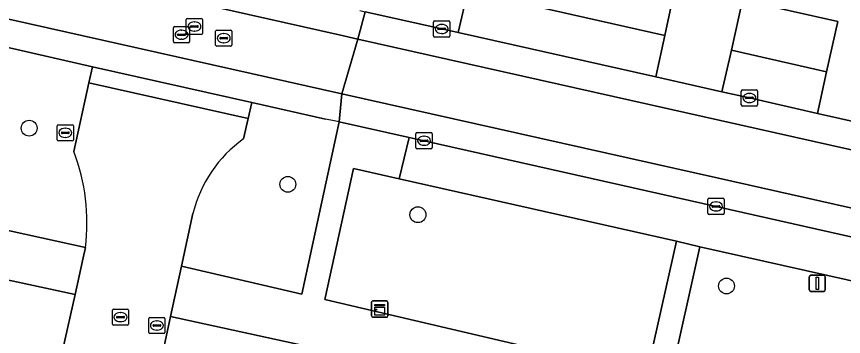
# Model space of a CAD drawing. Extents: x 161771 to 163125, y 382475 to 383179.
# Drawn here: x 162501.1 to 162552.1, y 382817.3 to 382837 of the extents above; entities that cross this region are included whole.
import ezdxf

# ---------------------------------------------------------------- set-up
doc = ezdxf.new("R2010")
doc.units = 0
for name, color, linetype in [('IMGEO_Boom', 7, 'Continuous'), ('IMGEO_Groenvoorziening', 7, 'Continuous'), ('IMGEO_Kast', 7, 'Continuous'), ('IMGEO_Kolk', 7, 'Continuous'), ('IMGEO_Lichtmast', 7, 'Continuous'), ('IMGEO_Parkeervlak_open', 7, 'Continuous'), ('IMGEO_Rijbaan_lokaal_gesloten', 7, 'Continuous'), ('IMGEO_Rijbaan_lokaal_open', 7, 'Continuous'), ('IMGEO_Rioolput', 7, 'Continuous'), ('IMGEO_Voetpad_open', 7, 'Continuous')]:
    doc.layers.add(name, color=color, linetype=linetype)

msp = doc.modelspace()

# ---------------------------------------------------------------- linework, layer by layer
at = {"layer": 'IMGEO_Boom'}
for centre in [(162501.897, 382830.138), (162517.846, 382826.673), (162525.863, 382824.797), (162544.887, 382820.4)]:
    msp.add_circle(centre, 0.489, dxfattribs=at)
at = {"layer": 'IMGEO_Groenvoorziening'}
for points in [[(162525.148, 382842.698), (162524.474, 382839.593), (162528.942, 382838.609), (162541.078, 382835.848), (162541.735, 382838.963)], [(162545.87, 382838.037), (162545.187, 382834.959), (162551.057, 382833.609), (162551.746, 382836.711)], [(162541.793, 382823.159), (162524.697, 382827.007), (162521.883, 382827.641), (162520.133, 382819.569), (162539.95, 382814.921)], [(162543.24, 382822.821), (162541.403, 382814.591), (162560.731, 382810.082), (162562.772, 382818.447)]]:
    msp.add_lwpolyline(points, close=True, dxfattribs=at)
for points in [[(162504.644, 382828.695), (162505.579, 382832.934), (162505.799, 382833.931), (162499.414, 382835.372), (162497.034, 382824.601), (162505.365, 382822.78)], [(162520.172, 382830.687), (162515.629, 382831.712), (162515.406, 382830.739), (162515.112, 382829.476)], [(162511.992, 382824.866), (162511.296, 382821.626), (162518.707, 382819.904), (162521.002, 382830.522)]]:
    msp.add_lwpolyline(points, dxfattribs=at)
for centre, radius, start, end in [((162519.208, 382823.67), 7.083, 75.3315, 82.1814), ((162519.726, 382822.993), 7.957, 125.4366, 166.3839), ((162493.319, 382824.313), 12.143, 352.7469, 21.1525)]:
    msp.add_arc(centre, radius, start, end, dxfattribs=at)
at = {"layer": 'IMGEO_Kast'}
for p, q in [((162523.004, 382818.553), (162523.004, 382819.394)), ((162523.004, 382819.394), (162523.004, 382818.553)), ((162523.079, 382819.478), (162523.92, 382819.478)), ((162523.92, 382819.478), (162523.079, 382819.478)), ((162524.004, 382819.403), (162524.004, 382818.562)), ((162524.004, 382818.562), (162524.004, 382819.403)), ((162523.929, 382818.478), (162523.088, 382818.478)), ((162523.088, 382818.478), (162523.929, 382818.478))]:
    msp.add_line(p, q, dxfattribs=at)
for points in [[(162523.199, 382819.268), (162523.799, 382819.268), (162523.799, 382819.183), (162523.199, 382819.183), (162523.199, 382819.268)], [(162523.199, 382819.093), (162523.799, 382819.093), (162523.799, 382818.604), (162523.199, 382818.604), (162523.199, 382819.093)]]:
    msp.add_lwpolyline(points, dxfattribs=at)
msp.add_circle((162523.283, 382818.942), 0.0377, dxfattribs=at)
for centre, start, end in [((162523.082, 382819.4), 92.4484, 184.2845), ((162523.082, 382819.4), 92.4484, 184.2845), ((162523.926, 382819.4), 2.4484, 94.2845), ((162523.926, 382819.4), 2.4484, 94.2845), ((162523.082, 382818.556), 182.4484, 274.2845), ((162523.082, 382818.556), 182.4484, 274.2845), ((162523.926, 382818.556), 272.4484, 4.2845), ((162523.926, 382818.556), 272.4484, 4.2845)]:
    msp.add_arc(centre, 0.0779, start, end, dxfattribs=at)
at = {"layer": 'IMGEO_Kolk'}
for p, q in [((162526.827, 382835.832), (162526.827, 382836.684)), ((162526.902, 382836.758), (162527.754, 382836.758)), ((162527.315, 382836.538), (162527.34, 382836.538)), ((162527.828, 382836.684), (162527.828, 382835.832)), ((162527.086, 382836.252), (162527.086, 382836.264)), ((162527.524, 382836.215), (162527.126, 382836.215)), ((162527.129, 382836.301), (162527.527, 382836.301)), ((162527.338, 382835.978), (162527.313, 382835.978)), ((162527.57, 382836.264), (162527.57, 382836.252)), ((162527.754, 382835.758), (162526.902, 382835.758)), ((162545.797, 382831.575), (162545.797, 382832.427)), ((162545.872, 382832.501), (162546.724, 382832.501)), ((162546.285, 382832.281), (162546.31, 382832.281)), ((162546.798, 382832.427), (162546.798, 382831.575)), ((162546.056, 382831.995), (162546.056, 382832.007)), ((162546.494, 382831.958), (162546.096, 382831.958)), ((162546.099, 382832.044), (162546.497, 382832.044)), ((162546.308, 382831.721), (162546.283, 382831.721)), ((162546.54, 382832.007), (162546.54, 382831.995)), ((162546.724, 382831.501), (162545.872, 382831.501)), ((162503.626, 382829.423), (162503.626, 382830.275)), ((162503.701, 382830.349), (162504.553, 382830.349)), ((162504.627, 382830.275), (162504.627, 382829.423)), ((162503.885, 382829.843), (162503.885, 382829.855)), ((162504.323, 382829.806), (162503.925, 382829.806)), ((162503.928, 382829.892), (162504.326, 382829.892)), ((162504.114, 382830.129), (162504.139, 382830.129)), ((162504.369, 382829.855), (162504.369, 382829.843)), ((162525.737, 382828.936), (162525.737, 382829.788)), ((162525.812, 382829.862), (162526.664, 382829.862)), ((162526.738, 382829.788), (162526.738, 382828.936)), ((162504.553, 382829.349), (162503.701, 382829.349)), ((162504.137, 382829.569), (162504.112, 382829.569)), ((162525.996, 382829.356), (162525.996, 382829.368)), ((162526.434, 382829.319), (162526.036, 382829.319)), ((162526.039, 382829.405), (162526.437, 382829.405)), ((162526.225, 382829.642), (162526.25, 382829.642)), ((162526.48, 382829.368), (162526.48, 382829.356)), ((162526.664, 382828.862), (162525.812, 382828.862)), ((162526.248, 382829.082), (162526.223, 382829.082)), ((162543.736, 382824.884), (162543.736, 382825.736)), ((162543.811, 382825.81), (162544.663, 382825.81)), ((162544.737, 382825.736), (162544.737, 382824.884)), ((162543.995, 382825.304), (162543.995, 382825.316)), ((162544.433, 382825.267), (162544.035, 382825.267)), ((162544.038, 382825.353), (162544.436, 382825.353)), ((162544.224, 382825.59), (162544.249, 382825.59)), ((162544.479, 382825.316), (162544.479, 382825.304)), ((162544.663, 382824.81), (162543.811, 382824.81)), ((162544.247, 382825.03), (162544.222, 382825.03))]:
    msp.add_line(p, q, dxfattribs=at)
for points in [[(162526.827, 382835.832), (162526.827, 382836.684)], [(162526.902, 382836.758), (162527.754, 382836.758)], [(162527.828, 382836.684), (162527.828, 382835.832)], [(162527.754, 382835.758), (162526.902, 382835.758)], [(162545.797, 382831.575), (162545.797, 382832.427)], [(162545.872, 382832.501), (162546.724, 382832.501)], [(162546.798, 382832.427), (162546.798, 382831.575)], [(162546.724, 382831.501), (162545.872, 382831.501)], [(162503.626, 382829.423), (162503.626, 382830.275)], [(162503.701, 382830.349), (162504.553, 382830.349)], [(162504.627, 382830.275), (162504.627, 382829.423)], [(162525.737, 382828.936), (162525.737, 382829.788)], [(162525.812, 382829.862), (162526.664, 382829.862)], [(162526.738, 382829.788), (162526.738, 382828.936)], [(162504.553, 382829.349), (162503.701, 382829.349)], [(162526.664, 382828.862), (162525.812, 382828.862)], [(162543.736, 382824.884), (162543.736, 382825.736)], [(162543.811, 382825.81), (162544.663, 382825.81)], [(162544.737, 382825.736), (162544.737, 382824.884)], [(162544.663, 382824.81), (162543.811, 382824.81)]]:
    msp.add_lwpolyline(points, dxfattribs=at)
for centre, radius, start, end in [((162526.904, 382836.682), 0.0765, 91.552, 178.448), ((162526.904, 382836.682), 0.0765, 91.552, 178.448), ((162527.752, 382836.682), 0.0765, 1.552, 88.448), ((162527.752, 382836.682), 0.0765, 1.552, 88.448), ((162526.904, 382835.834), 0.0765, 181.552, 268.448), ((162526.904, 382835.834), 0.0765, 181.552, 268.448), ((162527.126, 382836.261), 0.0403, 85.8775, 175.7526), ((162527.123, 382836.251), 0.0366, 178.938, 274.7102), ((162527.527, 382836.258), 0.043, 264.8664, 352.4533), ((162527.531, 382836.263), 0.0386, 1.7309, 96.639), ((162527.752, 382835.834), 0.0765, 271.552, 358.448), ((162527.752, 382835.834), 0.0765, 271.552, 358.448), ((162545.874, 382832.425), 0.0765, 91.552, 178.448), ((162545.874, 382832.425), 0.0765, 91.552, 178.448), ((162546.722, 382832.425), 0.0765, 1.552, 88.448), ((162546.722, 382832.425), 0.0765, 1.552, 88.448), ((162546.096, 382832.004), 0.0403, 85.8775, 175.7526), ((162546.093, 382831.994), 0.0366, 178.938, 274.7102), ((162546.497, 382832.001), 0.043, 264.8664, 352.4533), ((162546.501, 382832.006), 0.0386, 1.7309, 96.639), ((162545.874, 382831.577), 0.0765, 181.552, 268.448), ((162545.874, 382831.577), 0.0765, 181.552, 268.448), ((162546.722, 382831.577), 0.0765, 271.552, 358.448), ((162546.722, 382831.577), 0.0765, 271.552, 358.448), ((162503.703, 382830.273), 0.0765, 91.552, 178.448), ((162503.703, 382830.273), 0.0765, 91.552, 178.448), ((162504.551, 382830.273), 0.0765, 1.552, 88.448), ((162504.551, 382830.273), 0.0765, 1.552, 88.448), ((162503.925, 382829.852), 0.0403, 85.8775, 175.7526), ((162503.922, 382829.842), 0.0366, 178.938, 274.7102), ((162504.326, 382829.849), 0.043, 264.8664, 352.4533), ((162504.33, 382829.854), 0.0386, 1.7309, 96.639), ((162525.814, 382829.786), 0.0765, 91.552, 178.448), ((162525.814, 382829.786), 0.0765, 91.552, 178.448), ((162526.662, 382829.786), 0.0765, 1.552, 88.448), ((162526.662, 382829.786), 0.0765, 1.552, 88.448), ((162503.703, 382829.425), 0.0765, 181.552, 268.448), ((162503.703, 382829.425), 0.0765, 181.552, 268.448), ((162504.551, 382829.425), 0.0765, 271.552, 358.448), ((162504.551, 382829.425), 0.0765, 271.552, 358.448), ((162526.036, 382829.365), 0.0403, 85.8775, 175.7526), ((162526.033, 382829.355), 0.0366, 178.938, 274.7102), ((162526.437, 382829.362), 0.043, 264.8664, 352.4533), ((162526.441, 382829.367), 0.0386, 1.7309, 96.639), ((162525.814, 382828.938), 0.0765, 181.552, 268.448), ((162525.814, 382828.938), 0.0765, 181.552, 268.448), ((162526.662, 382828.938), 0.0765, 271.552, 358.448), ((162526.662, 382828.938), 0.0765, 271.552, 358.448), ((162543.813, 382825.734), 0.0765, 91.552, 178.448), ((162543.813, 382825.734), 0.0765, 91.552, 178.448), ((162544.661, 382825.734), 0.0765, 1.552, 88.448), ((162544.661, 382825.734), 0.0765, 1.552, 88.448), ((162544.035, 382825.313), 0.0403, 85.8775, 175.7526), ((162544.032, 382825.303), 0.0366, 178.938, 274.7102), ((162544.436, 382825.31), 0.043, 264.8664, 352.4533), ((162544.44, 382825.315), 0.0386, 1.7309, 96.639), ((162543.813, 382824.886), 0.0765, 181.552, 268.448), ((162543.813, 382824.886), 0.0765, 181.552, 268.448), ((162544.661, 382824.886), 0.0765, 271.552, 358.448), ((162544.661, 382824.886), 0.0765, 271.552, 358.448)]:
    msp.add_arc(centre, radius, start, end, dxfattribs=at)
for centre, major_axis, ratio, start_param, end_param in [((162527.314, 382836.258), (-0.387, 0.002), 0.722429, 4.712389, 7.853982), ((162527.339, 382836.258), (-0.39, 0.002), 0.717154, 1.570796, 4.712389), ((162546.284, 382832.001), (-0.387, 0.002), 0.722429, 4.712389, 7.853982), ((162546.309, 382832.001), (-0.39, 0.002), 0.717154, 1.570796, 4.712389), ((162504.113, 382829.849), (-0.387, 0.002), 0.722429, 4.712389, 7.853982), ((162504.138, 382829.849), (-0.39, 0.002), 0.717154, 1.570796, 4.712389), ((162526.224, 382829.362), (-0.387, 0.002), 0.722429, 4.712389, 7.853982), ((162526.249, 382829.362), (-0.39, 0.002), 0.717154, 1.570796, 4.712389), ((162544.223, 382825.31), (-0.387, 0.002), 0.722429, 4.712389, 7.853982), ((162544.248, 382825.31), (-0.39, 0.002), 0.717154, 1.570796, 4.712389)]:
    msp.add_ellipse(centre, major_axis=major_axis, ratio=ratio, start_param=start_param, end_param=end_param, dxfattribs=at)
at = {"layer": 'IMGEO_Lichtmast'}
for p, q in [((162550.086, 382821.063), (162550.876, 382821.063)), ((162550.876, 382821.063), (162550.086, 382821.063)), ((162549.986, 382820.163), (162549.986, 382820.963)), ((162549.986, 382820.963), (162549.986, 382820.163)), ((162550.976, 382820.963), (162550.976, 382820.163)), ((162550.976, 382820.163), (162550.976, 382820.963)), ((162550.876, 382820.063), (162550.086, 382820.063)), ((162550.086, 382820.063), (162550.876, 382820.063))]:
    msp.add_line(p, q, dxfattribs=at)
msp.add_lwpolyline([(162550.406, 382820.938), (162550.556, 382820.938), (162550.556, 382820.188), (162550.406, 382820.188), (162550.406, 382820.938)], dxfattribs=at)
for centre, start, end in [((162550.086, 382820.963), 90, 180), ((162550.086, 382820.963), 90, 180), ((162550.876, 382820.963), 0, 90), ((162550.876, 382820.963), 360, 90), ((162550.086, 382820.163), 180, 270), ((162550.086, 382820.163), 180, 270), ((162550.876, 382820.163), 270, 0), ((162550.876, 382820.163), 270, 0)]:
    msp.add_arc(centre, 0.1, start, end, dxfattribs=at)
at = {"layer": 'IMGEO_Parkeervlak_open'}
for points in [[(162541.078, 382835.848), (162528.942, 382838.609), (162528.342, 382836.046), (162540.536, 382833.301)], [(162551.057, 382833.609), (162545.187, 382834.959), (162544.598, 382832.387), (162546.298, 382832.001), (162550.488, 382831.044)], [(162526.238, 382829.362), (162525.314, 382829.567), (162524.697, 382827.007), (162541.793, 382823.159), (162543.24, 382822.821), (162562.772, 382818.447), (162564.206, 382818.123), (162583.72, 382813.736), (162585.154, 382813.424), (162604.668, 382809.03), (162605.253, 382811.598), (162604.1, 382811.863), (162585.14, 382816.134), (162566.144, 382820.379), (162544.237, 382825.31)]]:
    msp.add_lwpolyline(points, close=True, dxfattribs=at)
at = {"layer": 'IMGEO_Rijbaan_lokaal_gesloten'}
for points in [[(162359.479, 382872.3), (162466.662, 382848.102), (162521.011, 382835.897), (162522.166, 382835.638), (162522.61, 382837.323)], [(162522.166, 382835.638), (162521.011, 382835.897), (162466.662, 382848.102), (162359.479, 382872.3)], [(162355.961, 382869.489), (162390.023, 382861.801), (162484.827, 382840.431), (162495.043, 382838.141), (162521.175, 382832.265), (162522.166, 382835.638)], [(162521.002, 382830.522), (162521.175, 382832.265), (162495.043, 382838.141), (162484.827, 382840.431), (162390.023, 382861.801)], [(162623.189, 382814.743), (162608.197, 382818.11), (162605.165, 382818.789), (162587.494, 382822.751), (162586.209, 382823.045), (162575.79, 382825.382), (162568.2, 382827.084), (162550.488, 382831.044), (162546.298, 382832.001), (162544.598, 382832.387), (162540.536, 382833.301), (162528.342, 382836.046), (162527.328, 382836.258), (162522.61, 382837.323), (162522.166, 382835.638), (162554.685, 382828.334), (162613.961, 382815.02)], [(162496.702, 382835.984), (162499.414, 382835.372), (162505.799, 382833.931), (162515.629, 382831.712), (162520.172, 382830.687)], [(162605.633, 382813.283), (162544.4, 382827.043), (162521.175, 382832.265), (162521.002, 382830.522), (162525.314, 382829.567), (162526.238, 382829.362), (162544.237, 382825.31), (162566.144, 382820.379), (162585.14, 382816.134)]]:
    msp.add_lwpolyline(points, dxfattribs=at)
msp.add_arc((162519.208, 382823.67), 7.083, 75.3315, 82.1814, dxfattribs=at)
at = {"layer": 'IMGEO_Rijbaan_lokaal_open'}
for points in [[(162642.274, 382808.681), (162613.961, 382815.02), (162554.685, 382828.334), (162522.166, 382835.638), (162521.175, 382832.265), (162544.4, 382827.043), (162605.633, 382813.283), (162678.397, 382796.971), (162861.402, 382755.875), (162976.631, 382730.027), (163031.336, 382717.589), (163033.334, 382716.946), (163046.945, 382712.072), (163047.759, 382716.988), (163048.718, 382719.942), (163035.966, 382720.816)], [(162515.112, 382829.476), (162515.406, 382830.739), (162505.579, 382832.934), (162504.644, 382828.695)], [(162505.365, 382822.78), (162505.223, 382822.13), (162504.743, 382819.885), (162503.973, 382816.498), (162509.884, 382815.143), (162510.621, 382818.519), (162511.296, 382821.626), (162511.992, 382824.866)]]:
    msp.add_lwpolyline(points, dxfattribs=at)
msp.add_lwpolyline([(162505.799, 382833.931), (162505.579, 382832.934), (162515.406, 382830.739), (162515.629, 382831.712)], close=True, dxfattribs=at)
for centre, radius, start, end in [((162519.726, 382822.993), 7.957, 125.4366, 166.3839), ((162493.319, 382824.313), 12.143, 352.7469, 21.1525)]:
    msp.add_arc(centre, radius, start, end, dxfattribs=at)
at = {"layer": 'IMGEO_Rioolput'}
for p, q in [((162511.583, 382835.983), (162511.583, 382836.835)), ((162511.658, 382836.909), (162512.51, 382836.909)), ((162512.584, 382836.835), (162512.584, 382835.983)), ((162510.79, 382835.478), (162510.79, 382836.33)), ((162510.865, 382836.404), (162511.717, 382836.404)), ((162511.791, 382836.33), (162511.791, 382835.478)), ((162511.842, 382836.403), (162511.842, 382836.415)), ((162512.28, 382836.366), (162511.882, 382836.366)), ((162511.885, 382836.452), (162512.283, 382836.452)), ((162512.071, 382836.689), (162512.096, 382836.689)), ((162512.326, 382836.415), (162512.326, 382836.403)), ((162511.049, 382835.898), (162511.049, 382835.91)), ((162511.487, 382835.861), (162511.089, 382835.861)), ((162511.092, 382835.947), (162511.49, 382835.947)), ((162511.278, 382836.184), (162511.303, 382836.184)), ((162511.533, 382835.91), (162511.533, 382835.898)), ((162512.51, 382835.909), (162511.658, 382835.909)), ((162512.094, 382836.129), (162512.069, 382836.129)), ((162513.394, 382835.265), (162513.394, 382836.117)), ((162513.469, 382836.191), (162514.321, 382836.191)), ((162513.882, 382835.971), (162513.907, 382835.971)), ((162514.395, 382836.117), (162514.395, 382835.265)), ((162511.717, 382835.404), (162510.865, 382835.404)), ((162511.301, 382835.624), (162511.276, 382835.624)), ((162513.653, 382835.685), (162513.653, 382835.697)), ((162514.091, 382835.648), (162513.693, 382835.648)), ((162513.696, 382835.734), (162514.094, 382835.734)), ((162513.905, 382835.411), (162513.88, 382835.411)), ((162514.137, 382835.697), (162514.137, 382835.685)), ((162514.321, 382835.191), (162513.469, 382835.191)), ((162507.103, 382818.98), (162507.955, 382818.98)), ((162507.028, 382818.054), (162507.028, 382818.906)), ((162507.287, 382818.474), (162507.287, 382818.486)), ((162507.33, 382818.523), (162507.728, 382818.523)), ((162507.516, 382818.76), (162507.541, 382818.76)), ((162507.771, 382818.486), (162507.771, 382818.474)), ((162508.029, 382818.906), (162508.029, 382818.054)), ((162509.345, 382818.464), (162510.197, 382818.464)), ((162507.955, 382817.98), (162507.103, 382817.98)), ((162507.725, 382818.437), (162507.327, 382818.437)), ((162507.539, 382818.2), (162507.514, 382818.2)), ((162509.27, 382817.538), (162509.27, 382818.39)), ((162509.529, 382817.958), (162509.529, 382817.97)), ((162509.572, 382818.007), (162509.97, 382818.007)), ((162509.758, 382818.244), (162509.783, 382818.244)), ((162510.013, 382817.97), (162510.013, 382817.958)), ((162510.271, 382818.39), (162510.271, 382817.538)), ((162510.197, 382817.464), (162509.345, 382817.464)), ((162509.967, 382817.921), (162509.569, 382817.921)), ((162509.781, 382817.684), (162509.756, 382817.684))]:
    msp.add_line(p, q, dxfattribs=at)
for points in [[(162511.583, 382835.983), (162511.583, 382836.835)], [(162511.658, 382836.909), (162512.51, 382836.909)], [(162512.584, 382836.835), (162512.584, 382835.983)], [(162510.79, 382835.478), (162510.79, 382836.33)], [(162510.865, 382836.404), (162511.717, 382836.404)], [(162511.791, 382836.33), (162511.791, 382835.478)], [(162512.51, 382835.909), (162511.658, 382835.909)], [(162513.394, 382835.265), (162513.394, 382836.117)], [(162513.469, 382836.191), (162514.321, 382836.191)], [(162514.395, 382836.117), (162514.395, 382835.265)], [(162511.717, 382835.404), (162510.865, 382835.404)], [(162514.321, 382835.191), (162513.469, 382835.191)], [(162507.103, 382818.98), (162507.955, 382818.98)], [(162507.028, 382818.054), (162507.028, 382818.906)], [(162508.029, 382818.906), (162508.029, 382818.054)], [(162509.345, 382818.464), (162510.197, 382818.464)], [(162507.955, 382817.98), (162507.103, 382817.98)], [(162509.27, 382817.538), (162509.27, 382818.39)], [(162510.271, 382818.39), (162510.271, 382817.538)], [(162510.197, 382817.464), (162509.345, 382817.464)]]:
    msp.add_lwpolyline(points, dxfattribs=at)
for centre, radius, start, end in [((162511.66, 382836.833), 0.0765, 91.552, 178.448), ((162511.66, 382836.833), 0.0765, 91.552, 178.448), ((162512.508, 382836.833), 0.0765, 1.552, 88.448), ((162512.508, 382836.833), 0.0765, 1.552, 88.448), ((162510.867, 382836.328), 0.0765, 91.552, 178.448), ((162510.867, 382836.328), 0.0765, 91.552, 178.448), ((162511.715, 382836.328), 0.0765, 1.552, 88.448), ((162511.715, 382836.328), 0.0765, 1.552, 88.448), ((162511.882, 382836.412), 0.0403, 85.8775, 175.7526), ((162511.879, 382836.402), 0.0366, 178.938, 274.7102), ((162512.283, 382836.409), 0.043, 264.8664, 352.4533), ((162512.287, 382836.414), 0.0386, 1.7309, 96.639), ((162511.089, 382835.907), 0.0403, 85.8775, 175.7526), ((162511.086, 382835.897), 0.0366, 178.938, 274.7102), ((162511.49, 382835.904), 0.043, 264.8664, 352.4533), ((162511.494, 382835.909), 0.0386, 1.7309, 96.639), ((162511.66, 382835.985), 0.0765, 181.552, 268.448), ((162511.66, 382835.985), 0.0765, 181.552, 268.448), ((162512.508, 382835.985), 0.0765, 271.552, 358.448), ((162512.508, 382835.985), 0.0765, 271.552, 358.448), ((162513.471, 382836.115), 0.0765, 91.552, 178.448), ((162513.471, 382836.115), 0.0765, 91.552, 178.448), ((162514.319, 382836.115), 0.0765, 1.552, 88.448), ((162514.319, 382836.115), 0.0765, 1.552, 88.448), ((162510.867, 382835.48), 0.0765, 181.552, 268.448), ((162510.867, 382835.48), 0.0765, 181.552, 268.448), ((162511.715, 382835.48), 0.0765, 271.552, 358.448), ((162511.715, 382835.48), 0.0765, 271.552, 358.448), ((162513.693, 382835.694), 0.0403, 85.8775, 175.7526), ((162513.69, 382835.684), 0.0366, 178.938, 274.7102), ((162514.094, 382835.691), 0.043, 264.8664, 352.4533), ((162514.098, 382835.696), 0.0386, 1.7309, 96.639), ((162513.471, 382835.267), 0.0765, 181.552, 268.448), ((162513.471, 382835.267), 0.0765, 181.552, 268.448), ((162514.319, 382835.267), 0.0765, 271.552, 358.448), ((162514.319, 382835.267), 0.0765, 271.552, 358.448), ((162507.105, 382818.904), 0.0765, 91.552, 178.448), ((162507.105, 382818.904), 0.0765, 91.552, 178.448), ((162507.953, 382818.904), 0.0765, 1.552, 88.448), ((162507.953, 382818.904), 0.0765, 1.552, 88.448), ((162507.327, 382818.483), 0.0403, 85.8775, 175.7526), ((162507.324, 382818.473), 0.0366, 178.938, 274.7102), ((162507.728, 382818.48), 0.043, 264.8664, 352.4533), ((162507.732, 382818.485), 0.0386, 1.7309, 96.639), ((162509.347, 382818.388), 0.0765, 91.552, 178.448), ((162509.347, 382818.388), 0.0765, 91.552, 178.448), ((162510.195, 382818.388), 0.0765, 1.552, 88.448), ((162510.195, 382818.388), 0.0765, 1.552, 88.448), ((162507.105, 382818.056), 0.0765, 181.552, 268.448), ((162507.105, 382818.056), 0.0765, 181.552, 268.448), ((162507.953, 382818.056), 0.0765, 271.552, 358.448), ((162507.953, 382818.056), 0.0765, 271.552, 358.448), ((162509.569, 382817.967), 0.0403, 85.8775, 175.7526), ((162509.566, 382817.957), 0.0366, 178.938, 274.7102), ((162509.97, 382817.964), 0.043, 264.8664, 352.4533), ((162509.974, 382817.969), 0.0386, 1.7309, 96.639), ((162509.347, 382817.54), 0.0765, 181.552, 268.448), ((162509.347, 382817.54), 0.0765, 181.552, 268.448), ((162510.195, 382817.54), 0.0765, 271.552, 358.448), ((162510.195, 382817.54), 0.0765, 271.552, 358.448)]:
    msp.add_arc(centre, radius, start, end, dxfattribs=at)
for centre, major_axis, ratio, start_param, end_param in [((162512.07, 382836.409), (-0.387, 0.002), 0.722429, 4.712389, 7.853982), ((162512.095, 382836.409), (-0.39, 0.002), 0.717154, 1.570796, 4.712389), ((162511.277, 382835.904), (-0.387, 0.002), 0.722429, 4.712389, 7.853982), ((162511.302, 382835.904), (-0.39, 0.002), 0.717154, 1.570796, 4.712389), ((162513.881, 382835.691), (-0.387, 0.002), 0.722429, 4.712389, 7.853982), ((162513.906, 382835.691), (-0.39, 0.002), 0.717154, 1.570796, 4.712389), ((162507.515, 382818.48), (-0.387, 0.002), 0.722429, 4.712389, 7.853982), ((162507.54, 382818.48), (-0.39, 0.002), 0.717154, 1.570796, 4.712389), ((162509.757, 382817.964), (-0.387, 0.002), 0.722429, 4.712389, 7.853982), ((162509.782, 382817.964), (-0.39, 0.002), 0.717154, 1.570796, 4.712389)]:
    msp.add_ellipse(centre, major_axis=major_axis, ratio=ratio, start_param=start_param, end_param=end_param, dxfattribs=at)
at = {"layer": 'IMGEO_Voetpad_open'}
for points in [[(162361.719, 382857.866), (162366.267, 382856.68), (162376.895, 382854.242), (162381.526, 382853.218), (162386.941, 382851.98), (162395.93, 382849.927), (162399.183, 382849.193), (162496.113, 382827.334), (162495.87, 382826.244), (162495.517, 382824.667), (162494.91, 382822.004), (162504.743, 382819.885), (162505.223, 382822.13), (162505.365, 382822.78), (162497.034, 382824.601), (162499.414, 382835.372), (162496.702, 382835.984)], [(162522.276, 382837.399), (162522.61, 382837.323), (162527.328, 382836.258), (162528.342, 382836.046), (162528.942, 382838.609), (162524.474, 382839.593), (162525.148, 382842.698), (162541.735, 382838.963), (162541.078, 382835.848), (162540.536, 382833.301), (162544.598, 382832.387), (162545.187, 382834.959), (162545.87, 382838.037), (162551.746, 382836.711), (162551.057, 382833.609), (162550.488, 382831.044), (162568.2, 382827.084), (162575.79, 382825.382), (162576.348, 382827.95), (162577.05, 382831.052), (162588.766, 382828.399), (162588.066, 382825.316), (162587.494, 382822.751), (162605.165, 382818.789)], [(162541.403, 382814.591), (162543.24, 382822.821), (162541.793, 382823.159), (162539.95, 382814.921), (162520.133, 382819.569), (162521.883, 382827.641), (162524.697, 382827.007), (162525.314, 382829.567), (162521.002, 382830.522), (162518.707, 382819.904), (162511.296, 382821.626), (162510.621, 382818.519), (162519.291, 382816.631)], [(162503.728, 382815.434), (162503.758, 382815.55), (162503.973, 382816.498), (162504.743, 382819.885), (162494.91, 382822.004), (162491.289, 382806.116), (162492.051, 382805.943), (162491.42, 382803.174), (162490.658, 382803.348), (162489.299, 382797.38), (162490.06, 382797.207), (162489.427, 382794.428), (162488.665, 382794.601), (162484.441, 382776.066), (162483.267, 382770.618), (162485.023, 382770.227)], [(162519.291, 382816.631), (162510.621, 382818.519), (162509.884, 382815.143), (162509.625, 382814.094), (162509.615, 382814.051)]]:
    msp.add_lwpolyline(points, dxfattribs=at)

doc.saveas('drawing.dxf')
